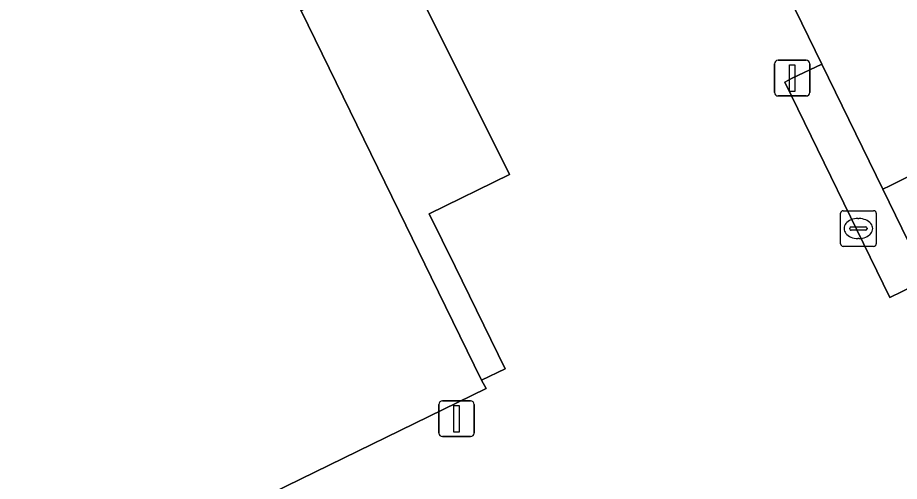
# Model space of a CAD drawing. Extents: x 160455 to 162082, y 388339 to 389736.
# Drawn here: x 161057.63 to 161082.33, y 388890.75 to 388903.75 of the extents above; entities that cross this region are included whole.
import ezdxf

# ---------------------------------------------------------------- set-up
doc = ezdxf.new("R2010")
doc.units = 0
for name, color, linetype in [('IMGEO_Kolk', 7, 'Continuous'), ('IMGEO_Lichtmast', 7, 'Continuous'), ('IMGEO_Pand', 7, 'Continuous'), ('IMGEO_Rijbaan_lokaal_open', 7, 'Continuous'), ('IMGEO_Voetpad_open', 7, 'Continuous')]:
    doc.layers.add(name, color=color, linetype=linetype)

msp = doc.modelspace()

# ---------------------------------------------------------------- linework, layer by layer
at = {"layer": 'IMGEO_Kolk'}
for p, q in [((161080.684, 388897.414), (161080.684, 388898.266)), ((161080.759, 388898.34), (161081.611, 388898.34)), ((161081.685, 388898.266), (161081.685, 388897.414)), ((161081.172, 388898.12), (161081.197, 388898.12)), ((161080.943, 388897.834), (161080.943, 388897.846)), ((161081.381, 388897.797), (161080.983, 388897.797)), ((161080.986, 388897.883), (161081.384, 388897.883)), ((161081.427, 388897.846), (161081.427, 388897.834)), ((161081.195, 388897.56), (161081.17, 388897.56)), ((161081.611, 388897.34), (161080.759, 388897.34))]:
    msp.add_line(p, q, dxfattribs=at)
for points in [[(161080.684, 388897.414), (161080.684, 388898.266)], [(161080.759, 388898.34), (161081.611, 388898.34)], [(161081.685, 388898.266), (161081.685, 388897.414)], [(161081.611, 388897.34), (161080.759, 388897.34)]]:
    msp.add_lwpolyline(points, dxfattribs=at)
for centre, radius, start, end in [((161080.761, 388898.264), 0.0765, 91.552, 178.448), ((161080.761, 388898.264), 0.0765, 91.552, 178.448), ((161081.609, 388898.264), 0.0765, 1.552, 88.448), ((161081.609, 388898.264), 0.0765, 1.552, 88.448), ((161080.983, 388897.843), 0.0403, 85.8775, 175.7526), ((161080.98, 388897.833), 0.0366, 178.938, 274.7102), ((161081.384, 388897.84), 0.043, 264.8664, 352.4533), ((161081.388, 388897.845), 0.0386, 1.7309, 96.639), ((161080.761, 388897.416), 0.0765, 181.552, 268.448), ((161080.761, 388897.416), 0.0765, 181.552, 268.448), ((161081.609, 388897.416), 0.0765, 271.552, 358.448), ((161081.609, 388897.416), 0.0765, 271.552, 358.448)]:
    msp.add_arc(centre, radius, start, end, dxfattribs=at)
for centre, major_axis, ratio, start_param, end_param in [((161081.171, 388897.84), (-0.387, 0.002), 0.722429, 4.712389, 7.853982), ((161081.196, 388897.84), (-0.39, 0.002), 0.717154, 1.570796, 4.712389)]:
    msp.add_ellipse(centre, major_axis=major_axis, ratio=ratio, start_param=start_param, end_param=end_param, dxfattribs=at)
at = {"layer": 'IMGEO_Lichtmast'}
for p, q in [((161078.834, 388901.655), (161078.834, 388902.455)), ((161078.834, 388902.455), (161078.834, 388901.655)), ((161078.934, 388902.555), (161079.724, 388902.555)), ((161079.724, 388902.555), (161078.934, 388902.555)), ((161079.824, 388902.455), (161079.824, 388901.655)), ((161079.824, 388901.655), (161079.824, 388902.455)), ((161079.724, 388901.555), (161078.934, 388901.555)), ((161078.934, 388901.555), (161079.724, 388901.555)), ((161069.431, 388892.108), (161069.431, 388892.908)), ((161069.431, 388892.908), (161069.431, 388892.108)), ((161069.531, 388893.008), (161070.321, 388893.008)), ((161070.321, 388893.008), (161069.531, 388893.008)), ((161070.421, 388892.908), (161070.421, 388892.108)), ((161070.421, 388892.108), (161070.421, 388892.908)), ((161070.321, 388892.008), (161069.531, 388892.008)), ((161069.531, 388892.008), (161070.321, 388892.008))]:
    msp.add_line(p, q, dxfattribs=at)
for points in [[(161079.254, 388902.43), (161079.404, 388902.43), (161079.404, 388901.68), (161079.254, 388901.68), (161079.254, 388902.43)], [(161069.851, 388892.883), (161070.001, 388892.883), (161070.001, 388892.133), (161069.851, 388892.133), (161069.851, 388892.883)]]:
    msp.add_lwpolyline(points, dxfattribs=at)
for centre, start, end in [((161078.934, 388902.455), 90, 180), ((161078.934, 388902.455), 90, 180), ((161079.724, 388902.455), 0, 90), ((161079.724, 388902.455), 360, 90), ((161078.934, 388901.655), 180, 270), ((161078.934, 388901.655), 180, 270), ((161079.724, 388901.655), 270, 0), ((161079.724, 388901.655), 270, 0), ((161069.531, 388892.908), 90, 180), ((161069.531, 388892.908), 90, 180), ((161070.321, 388892.908), 0, 90), ((161070.321, 388892.908), 360, 90), ((161069.531, 388892.108), 180, 270), ((161069.531, 388892.108), 180, 270), ((161070.321, 388892.108), 270, 0), ((161070.321, 388892.108), 270, 0)]:
    msp.add_arc(centre, 0.1, start, end, dxfattribs=at)
at = {"layer": 'IMGEO_Pand'}
msp.add_lwpolyline([(161031.239, 388874.779), (161034.136, 388868.832), (161033.714, 388868.627), (161036.467, 388862.968), (161049.922, 388869.552), (161044.564, 388880.547), (161064.755, 388890.424), (161070.753, 388893.358), (161070.631, 388893.593), (161069.218, 388896.474), (161068.51, 388897.934), (161065.572, 388903.941), (161065.308, 388904.487), (161043.174, 388949.703), (161043.069, 388949.917), (161032.31, 388944.65)], dxfattribs=at)
at = {"layer": 'IMGEO_Rijbaan_lokaal_open'}
for points in [[(161074.552, 388924.459), (161074.497, 388924.595), (161074.087, 388925.423), (161070.03, 388923.435), (161069.799, 388923.322), (161070.691, 388921.499), (161074.433, 388914.111), (161075.68, 388911.65), (161080.164, 388902.444), (161081.87, 388898.942), (161082.068, 388899.039), (161086.153, 388901.081), (161085.985, 388901.416), (161083.774, 388905.958)], [(161083.103, 388896.411), (161082.066, 388895.906), (161079.128, 388901.939), (161079.329, 388902.055), (161080.164, 388902.444), (161075.68, 388911.65), (161071.571, 388909.609), (161071.197, 388909.576), (161069.166, 388910.249), (161068.875, 388910.523), (161068.654, 388910.948)], [(161068.179, 388905.883), (161068.276, 388905.655), (161071.407, 388899.358), (161069.164, 388898.255), (161069.887, 388896.777), (161071.29, 388893.91), (161070.631, 388893.593), (161070.753, 388893.358), (161064.755, 388890.424), (161068.599, 388882.532), (161068.844, 388882.13), (161085.023, 388889.833), (161086.153, 388890.371), (161083.103, 388896.411)], [(161099.4, 388873.927), (161099.25, 388874.207), (161097.019, 388878.812), (161096.308, 388880.335), (161091.519, 388890.034), (161088.6, 388896.027), (161086.939, 388899.524), (161086.153, 388901.081), (161082.068, 388899.039), (161081.87, 388898.942), (161083.103, 388896.411), (161086.153, 388890.371), (161088.014, 388886.618), (161096.61, 388869.291)]]:
    msp.add_lwpolyline(points, dxfattribs=at)
msp.add_lwpolyline([(161080.164, 388902.444), (161079.329, 388902.055), (161079.128, 388901.939), (161082.066, 388895.906), (161083.103, 388896.411), (161081.87, 388898.942)], close=True, dxfattribs=at)
at = {"layer": 'IMGEO_Voetpad_open'}
msp.add_lwpolyline([(161067.991, 388905.138), (161065.572, 388903.941), (161068.51, 388897.934), (161069.218, 388896.474), (161070.631, 388893.593), (161071.29, 388893.91), (161069.887, 388896.777), (161069.164, 388898.255), (161071.407, 388899.358), (161068.276, 388905.655)], dxfattribs=at)

doc.saveas('drawing.dxf')
